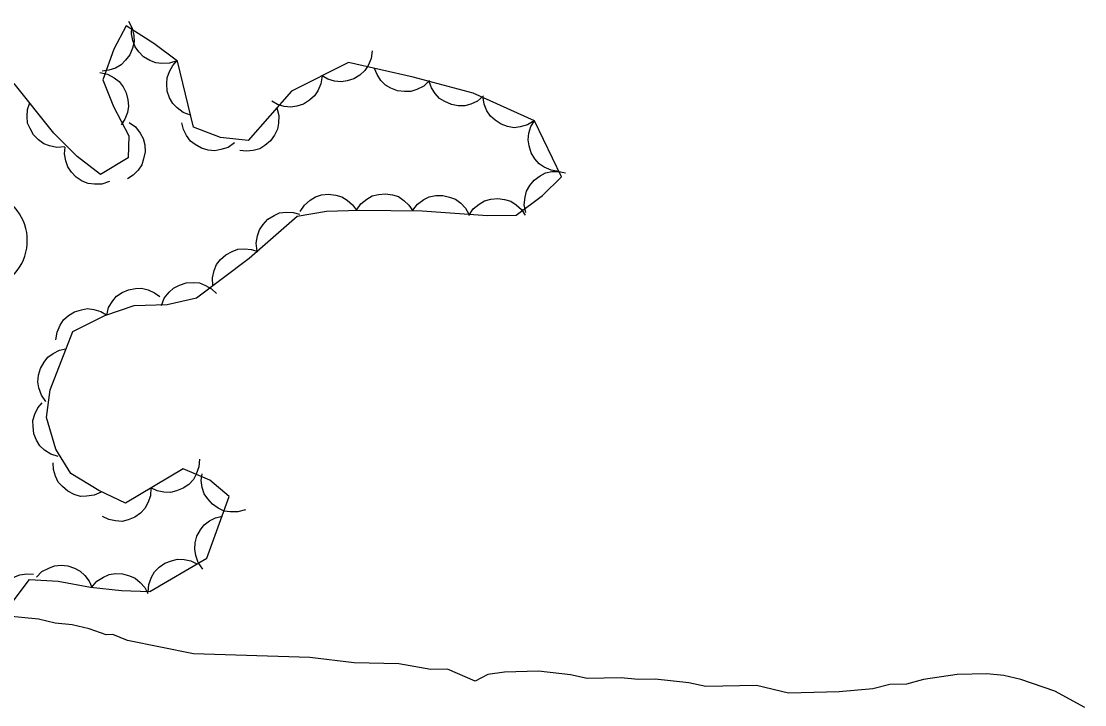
# Model space of a CAD drawing. Extents: x 336540 to 340074, y 5572036 to 5573747.
# Drawn here: x 337188.2 to 337244.9, y 5572918.2 to 5572954.6 of the extents above; entities that cross this region are included whole.
import ezdxf

# ---------------------------------------------------------------- set-up
doc = ezdxf.new("R2010")
doc.units = 0
doc.layers.add('Niveau 2', color=7, linetype='Continuous')
doc.layers.add('Niveau 44', color=7, linetype='Continuous')

msp = doc.modelspace()

# ---------------------------------------------------------------- linework, layer by layer
at = {"layer": 'Niveau 2'}
for points in [[(337210.01, 5572920.1), (337208.31, 5572920.4), (337205.94, 5572920.46), (337203.57, 5572920.75), (337197.37, 5572920.94), (337193.86, 5572921.65), (337193.07, 5572921.97), (337192.73, 5572921.96), (337191.82, 5572922.28), (337190.92, 5572922.48), (337190.01, 5572922.58), (337189.11, 5572922.78), (337187.3, 5572922.97)], [(337244.85, 5572918.08), (337243.26, 5572918.95), (337241.44, 5572919.58), (337240.54, 5572919.79), (337239.63, 5572919.88), (337238.06, 5572919.84), (337236.26, 5572919.58), (337235.36, 5572919.33), (337234.46, 5572919.31), (337233.57, 5572919.07), (337231.77, 5572918.91), (337229.07, 5572918.85), (337227.37, 5572919.26), (337224.67, 5572919.2), (337223.76, 5572919.4), (337221.96, 5572919.59), (337221.06, 5572919.57), (337220.15, 5572919.66), (337218.35, 5572919.62), (337217.45, 5572919.82), (337215.75, 5572920.01), (337213.95, 5572919.97), (337213.05, 5572919.84), (337212.38, 5572919.48), (337210.91, 5572920.12), (337210.01, 5572920.1)]]:
    msp.add_lwpolyline(points, dxfattribs=at)
at = {"layer": 'Niveau 44'}
for points in [[(337193.91, 5572954.64), (337194.11, 5572954.27), (337194.19, 5572953.88), (337194.21, 5572953.55), (337194.13, 5572953.2), (337193.99, 5572952.86), (337193.75, 5572952.56), (337193.53, 5572952.32), (337193.22, 5572952.15), (337192.87, 5572952.03), (337192.51, 5572951.99)], [(337186.52, 5572922.11), (337188.64, 5572924.91), (337190.16, 5572924.81), (337191.88, 5572924.5), (337193.54, 5572924.31), (337195.05, 5572924.27), (337198.09, 5572926.04), (337199.28, 5572929.33), (337198.24, 5572930.19), (337196.82, 5572930.8), (337193.75, 5572928.97), (337192.34, 5572929.64), (337190.84, 5572930.55), (337190.05, 5572931.85), (337189.55, 5572933.53), (337189.74, 5572935), (337190.94, 5572938.11), (337192.65, 5572938.96), (337194.22, 5572939.5), (337195.97, 5572939.56), (337197.53, 5572939.9), (337200.34, 5572942.02), (337202.89, 5572944.25), (337204.46, 5572944.53), (337206.22, 5572944.57), (337209.55, 5572944.54), (337213.03, 5572944.3), (337214.56, 5572944.31), (337215.97, 5572945.35), (337216.97, 5572946.35), (337215.54, 5572949.33), (337212.27, 5572950.81), (337209.08, 5572951.67), (337205.64, 5572952.44), (337202.59, 5572950.91), (337200.29, 5572948.28), (337198.81, 5572948.45), (337197.37, 5572949), (337196.52, 5572952.52), (337195.26, 5572953.46), (337193.78, 5572954.39), (337193.13, 5572953.16), (337192.54, 5572951.52), (337193.12, 5572950.1), (337193.93, 5572948.54), (337193.89, 5572947.37), (337192.42, 5572946.47), (337191.18, 5572947.43), (337189.94, 5572948.67), (337187.82, 5572951.32)], [(337196.49, 5572952.54), (337196.1, 5572952.4), (337195.69, 5572952.39), (337195.36, 5572952.42), (337195.04, 5572952.55), (337194.72, 5572952.74), (337194.46, 5572953.02), (337194.26, 5572953.28), (337194.14, 5572953.61), (337194.07, 5572953.97), (337194.09, 5572954.33)], [(337206.9, 5572953.07), (337206.84, 5572952.66), (337206.68, 5572952.29), (337206.5, 5572952.01), (337206.24, 5572951.77), (337205.92, 5572951.58), (337205.56, 5572951.47), (337205.24, 5572951.41), (337204.89, 5572951.45), (337204.53, 5572951.55), (337204.22, 5572951.73)], [(337197.22, 5572949.64), (337196.83, 5572949.78), (337196.5, 5572950.03), (337196.27, 5572950.26), (337196.1, 5572950.57), (337195.98, 5572950.92), (337195.96, 5572951.31), (337195.97, 5572951.63), (337196.09, 5572951.96), (337196.27, 5572952.29), (337196.51, 5572952.55)], [(337192.38, 5572951.91), (337192.79, 5572951.82), (337193.15, 5572951.63), (337193.41, 5572951.43), (337193.62, 5572951.15), (337193.79, 5572950.82), (337193.88, 5572950.45), (337193.91, 5572950.12), (337193.85, 5572949.78), (337193.71, 5572949.43), (337193.52, 5572949.13)], [(337204.22, 5572951.73), (337204.16, 5572951.31), (337204, 5572950.94), (337203.82, 5572950.66), (337203.56, 5572950.43), (337203.24, 5572950.23), (337202.88, 5572950.12), (337202.56, 5572950.06), (337202.21, 5572950.1), (337201.85, 5572950.21), (337201.54, 5572950.38)], [(337209.94, 5572951.48), (337209.64, 5572951.19), (337209.27, 5572951.01), (337208.96, 5572950.9), (337208.61, 5572950.89), (337208.24, 5572950.94), (337207.89, 5572951.08), (337207.6, 5572951.24), (337207.36, 5572951.49), (337207.15, 5572951.8), (337207.01, 5572952.13)], [(337212.83, 5572950.66), (337212.51, 5572950.39), (337212.14, 5572950.22), (337211.82, 5572950.13), (337211.47, 5572950.13), (337211.11, 5572950.2), (337210.76, 5572950.36), (337210.48, 5572950.52), (337210.25, 5572950.79), (337210.05, 5572951.1), (337209.93, 5572951.44)], [(337215.53, 5572949.33), (337215.17, 5572949.12), (337214.78, 5572949.01), (337214.45, 5572948.97), (337214.11, 5572949.03), (337213.76, 5572949.15), (337213.44, 5572949.37), (337213.19, 5572949.58), (337213, 5572949.87), (337212.86, 5572950.22), (337212.8, 5572950.57)], [(337190.52, 5572947.95), (337190.1, 5572947.91), (337189.71, 5572948), (337189.4, 5572948.11), (337189.11, 5572948.32), (337188.86, 5572948.59), (337188.67, 5572948.92), (337188.54, 5572949.22), (337188.51, 5572949.57), (337188.54, 5572949.94), (337188.65, 5572950.29)], [(337201.81, 5572950.02), (337201.92, 5572949.62), (337201.9, 5572949.21), (337201.85, 5572948.89), (337201.69, 5572948.57), (337201.47, 5572948.27), (337201.18, 5572948.03), (337200.9, 5572947.85), (337200.56, 5572947.76), (337200.2, 5572947.72), (337199.84, 5572947.76)], [(337193.95, 5572949.25), (337194.29, 5572949.01), (337194.54, 5572948.68), (337194.7, 5572948.39), (337194.78, 5572948.05), (337194.8, 5572947.68), (337194.72, 5572947.31), (337194.62, 5572947), (337194.42, 5572946.71), (337194.16, 5572946.45), (337193.85, 5572946.25)], [(337199.56, 5572948.16), (337199.22, 5572947.92), (337198.83, 5572947.8), (337198.51, 5572947.74), (337198.16, 5572947.77), (337197.8, 5572947.88), (337197.47, 5572948.07), (337197.21, 5572948.26), (337197, 5572948.55), (337196.84, 5572948.88), (337196.76, 5572949.23)], [(337216.83, 5572946.63), (337216.42, 5572946.7), (337216.05, 5572946.87), (337215.78, 5572947.05), (337215.55, 5572947.32), (337215.36, 5572947.64), (337215.25, 5572948), (337215.2, 5572948.32), (337215.24, 5572948.67), (337215.35, 5572949.03), (337215.54, 5572949.34)], [(337192.9, 5572946.1), (337192.5, 5572945.97), (337192.1, 5572945.96), (337191.77, 5572946), (337191.44, 5572946.13), (337191.13, 5572946.33), (337190.87, 5572946.61), (337190.68, 5572946.88), (337190.57, 5572947.21), (337190.5, 5572947.58), (337190.53, 5572947.94)], [(337215.07, 5572944.45), (337214.99, 5572944.86), (337215.04, 5572945.27), (337215.11, 5572945.59), (337215.29, 5572945.89), (337215.53, 5572946.17), (337215.84, 5572946.4), (337216.12, 5572946.56), (337216.47, 5572946.63), (337216.84, 5572946.64), (337217.19, 5572946.57)], [(337206.05, 5572944.57), (337206.29, 5572944.92), (337206.61, 5572945.17), (337206.89, 5572945.34), (337207.23, 5572945.42), (337207.6, 5572945.45), (337207.98, 5572945.39), (337208.29, 5572945.3), (337208.58, 5572945.1), (337208.85, 5572944.84), (337209.05, 5572944.54)], [(337203.05, 5572944.5), (337203.28, 5572944.85), (337203.59, 5572945.11), (337203.87, 5572945.29), (337204.2, 5572945.39), (337204.57, 5572945.43), (337204.95, 5572945.37), (337205.27, 5572945.29), (337205.56, 5572945.11), (337205.84, 5572944.86), (337206.05, 5572944.57)], [(337209.05, 5572944.57), (337209.31, 5572944.9), (337209.64, 5572945.14), (337209.93, 5572945.29), (337210.28, 5572945.36), (337210.65, 5572945.36), (337211.02, 5572945.27), (337211.33, 5572945.16), (337211.61, 5572944.95), (337211.86, 5572944.68), (337212.04, 5572944.37)], [(337212.04, 5572944.29), (337212.27, 5572944.64), (337212.59, 5572944.9), (337212.87, 5572945.07), (337213.21, 5572945.17), (337213.58, 5572945.2), (337213.95, 5572945.14), (337214.27, 5572945.05), (337214.56, 5572944.86), (337214.84, 5572944.61), (337215.04, 5572944.31)], [(337200.77, 5572942.4), (337200.72, 5572942.81), (337200.79, 5572943.21), (337200.89, 5572943.53), (337201.08, 5572943.82), (337201.34, 5572944.09), (337201.67, 5572944.29), (337201.96, 5572944.43), (337202.31, 5572944.47), (337202.68, 5572944.46), (337203.03, 5572944.37)], [(337198.4, 5572940.56), (337198.38, 5572940.98), (337198.48, 5572941.37), (337198.6, 5572941.68), (337198.82, 5572941.95), (337199.09, 5572942.2), (337199.43, 5572942.38), (337199.74, 5572942.5), (337200.09, 5572942.52), (337200.46, 5572942.48), (337200.8, 5572942.37)], [(337192.75, 5572938.99), (337192.85, 5572939.4), (337193.07, 5572939.74), (337193.28, 5572940), (337193.57, 5572940.19), (337193.91, 5572940.34), (337194.29, 5572940.4), (337194.61, 5572940.42), (337194.96, 5572940.33), (337195.29, 5572940.18), (337195.58, 5572939.97)], [(337195.67, 5572939.49), (337195.82, 5572939.88), (337196.08, 5572940.2), (337196.31, 5572940.43), (337196.63, 5572940.59), (337196.98, 5572940.7), (337197.36, 5572940.72), (337197.69, 5572940.7), (337198.02, 5572940.57), (337198.34, 5572940.38), (337198.6, 5572940.13)], [(337190.05, 5572937.67), (337190.11, 5572938.08), (337190.28, 5572938.45), (337190.45, 5572938.73), (337190.72, 5572938.96), (337191.03, 5572939.16), (337191.4, 5572939.27), (337191.72, 5572939.33), (337192.07, 5572939.29), (337192.43, 5572939.18), (337192.74, 5572939)], [(337189.5, 5572934.39), (337189.27, 5572934.73), (337189.14, 5572935.12), (337189.08, 5572935.44), (337189.12, 5572935.79), (337189.22, 5572936.15), (337189.42, 5572936.48), (337189.61, 5572936.74), (337189.9, 5572936.94), (337190.23, 5572937.11), (337190.58, 5572937.19)], [(337190.17, 5572931.45), (337189.77, 5572931.57), (337189.44, 5572931.8), (337189.19, 5572932.02), (337189.01, 5572932.32), (337188.87, 5572932.67), (337188.83, 5572933.05), (337188.82, 5572933.37), (337188.92, 5572933.71), (337189.09, 5572934.04), (337189.31, 5572934.32)], [(337197.69, 5572931.32), (337197.66, 5572930.9), (337197.52, 5572930.52), (337197.37, 5572930.23), (337197.12, 5572929.97), (337196.82, 5572929.76), (337196.47, 5572929.62), (337196.15, 5572929.54), (337195.8, 5572929.55), (337195.44, 5572929.63), (337195.11, 5572929.78)], [(337192.46, 5572929.56), (337192.08, 5572929.39), (337191.68, 5572929.34), (337191.35, 5572929.33), (337191.01, 5572929.43), (337190.68, 5572929.6), (337190.39, 5572929.85), (337190.17, 5572930.09), (337190.02, 5572930.4), (337189.92, 5572930.76), (337189.9, 5572931.12)], [(337200.14, 5572928.62), (337199.74, 5572928.5), (337199.33, 5572928.51), (337199, 5572928.55), (337198.69, 5572928.7), (337198.38, 5572928.91), (337198.13, 5572929.2), (337197.95, 5572929.47), (337197.84, 5572929.81), (337197.79, 5572930.17), (337197.83, 5572930.53)], [(337195.11, 5572929.78), (337195.09, 5572929.36), (337194.95, 5572928.98), (337194.79, 5572928.69), (337194.55, 5572928.44), (337194.25, 5572928.22), (337193.89, 5572928.08), (337193.57, 5572928), (337193.22, 5572928.02), (337192.86, 5572928.09), (337192.53, 5572928.25)], [(337197.88, 5572925.46), (337197.63, 5572925.8), (337197.5, 5572926.18), (337197.44, 5572926.51), (337197.47, 5572926.86), (337197.56, 5572927.21), (337197.75, 5572927.55), (337197.94, 5572927.81), (337198.22, 5572928.02), (337198.55, 5572928.19), (337198.9, 5572928.28)], [(337189.01, 5572925.02), (337189.3, 5572925.32), (337189.66, 5572925.51), (337189.97, 5572925.63), (337190.32, 5572925.66), (337190.68, 5572925.63), (337191.04, 5572925.5), (337191.34, 5572925.35), (337191.59, 5572925.11), (337191.82, 5572924.81), (337191.96, 5572924.49)], [(337194.96, 5572924.22), (337194.99, 5572924.64), (337195.14, 5572925.02), (337195.29, 5572925.31), (337195.54, 5572925.56), (337195.84, 5572925.77), (337196.2, 5572925.9), (337196.52, 5572925.99), (337196.87, 5572925.97), (337197.23, 5572925.89), (337197.56, 5572925.73)], [(337187.04, 5572922.8), (337186.91, 5572923.2), (337186.89, 5572923.6), (337186.93, 5572923.93), (337187.06, 5572924.26), (337187.26, 5572924.57), (337187.54, 5572924.83), (337187.8, 5572925.03), (337188.13, 5572925.15), (337188.49, 5572925.21), (337188.85, 5572925.19)], [(337191.96, 5572924.49), (337192.23, 5572924.81), (337192.58, 5572925.03), (337192.88, 5572925.16), (337193.22, 5572925.22), (337193.59, 5572925.21), (337193.96, 5572925.1), (337194.26, 5572924.98), (337194.53, 5572924.75), (337194.78, 5572924.47), (337194.94, 5572924.15)]]:
    msp.add_lwpolyline(points, dxfattribs=at)
msp.add_arc((337185.871, 5572942.958), 2.652, 253.4313, 116.1156, dxfattribs=at)

doc.saveas('drawing.dxf')
